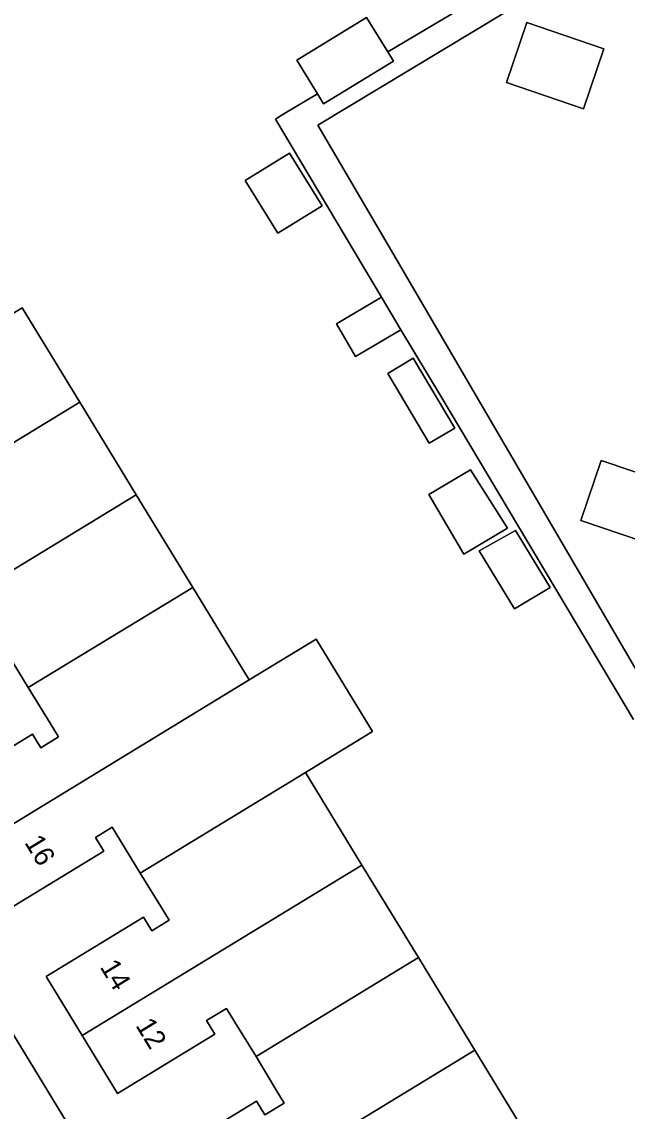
# Model space of a CAD drawing. Extents: x 157767 to 159172, y 387839 to 389425.
# Drawn here: x 158160.3 to 158190.5, y 388348.6 to 388403.1 of the extents above; entities that cross this region are included whole.
import ezdxf

# ---------------------------------------------------------------- set-up
doc = ezdxf.new("R2010")
doc.units = 0
for name, color, linetype in [('IMGEO_Erf', 7, 'Continuous'), ('IMGEO_Pand', 7, 'Continuous'), ('IMGEO_Pand_nummerreeks', 7, 'Continuous'), ('IMGEO_Rijbaan_lokaal_open', 7, 'Continuous'), ('IMGEO_Voetpad_open', 7, 'Continuous')]:
    doc.layers.add(name, color=color, linetype=linetype)

msp = doc.modelspace()

# ---------------------------------------------------------------- linework, layer by layer
at = {"layer": 'IMGEO_Erf'}
for points in [[(158227.437, 388427.591), (158206.398, 388461.811), (158193.554, 388453.846), (158183.168, 388447.406), (158182.041, 388442.936), (158182.177, 388442.783), (158184.992, 388444.506), (158185.402, 388443.835), (158188.66, 388445.829), (158190.411, 388442.966), (158187.153, 388440.973), (158188.112, 388439.406), (158185.297, 388437.683), (158197.216, 388418.782), (158193.835, 388409.215), (158175.068, 388397.881), (158178.573, 388391.881), (158193.933, 388365.581), (158200.612, 388354.718), (158203.311, 388362.254), (158206.731, 388361.142), (158207.656, 388363.849), (158211.167, 388374.122), (158210.098, 388376.863)], [(158184.493, 388400.015), (158185.514, 388403.018), (158189.376, 388401.705), (158188.354, 388398.701)], [(158173.065, 388392.479), (158171.435, 388395.118), (158173.652, 388396.486), (158175.281, 388393.848)], [(158178.559, 388385.466), (158179.837, 388386.224), (158181.909, 388382.736), (158180.631, 388381.978)], [(158182.693, 388380.638), (158184.542, 388377.73), (158182.373, 388376.431), (158180.609, 388379.405)], [(158184.95, 388377.611), (158186.691, 388374.766), (158184.896, 388373.694), (158183.127, 388376.586)]]:
    msp.add_lwpolyline(points, close=True, dxfattribs=at)
for points in [[(158141.098, 388415.471), (158135.994, 388394.364), (158144.897, 388379.594), (158143.742, 388378.793), (158169.317, 388336.817)], [(158190.849, 388368.154), (158181.209, 388384.323), (158179.208, 388387.653), (158176.954, 388386.321), (158175.991, 388387.951), (158178.245, 388389.283), (158175.083, 388394.596), (158172.937, 388398.197), (158173.36, 388398.449), (158175.039, 388399.45), (158174.005, 388401.142), (158177.504, 388403.28), (158178.56, 388401.55), (158184.412, 388405.039), (158192.496, 388410.242)], [(158157.317, 388405.425), (158156.544, 388402.467), (158158.109, 388402.086), (158157.261, 388398.598), (158156.388, 388395.006), (158154.849, 388395.38), (158154.131, 388392.43), (158155.645, 388389.947), (158157.089, 388390.827), (158158.87, 388387.903), (158160.28, 388388.751), (158163.159, 388384.027), (158165.981, 388379.396), (158168.803, 388374.765), (158171.625, 388370.134), (158174.978, 388372.178), (158177.801, 388367.546), (158174.448, 388365.502), (158177.27, 388360.871), (158180.092, 388356.24), (158182.914, 388351.609), (158185.8, 388346.873)], [(158191.323, 388377.056), (158188.224, 388378.117), (158189.232, 388381.115), (158192.354, 388380.066)], [(158155.916, 388364.457), (158160.784, 388367.424), (158161.201, 388366.741), (158162.086, 388367.281), (158161.67, 388367.964), (158160.58, 388369.753), (158159.594, 388371.37)], [(158167.131, 388346.091), (158171.999, 388349.058), (158172.416, 388348.375), (158173.386, 388348.967), (158172.97, 388349.65), (158171.971, 388351.29), (158170.918, 388353.018), (158170.501, 388353.702), (158169.499, 388353.091), (158169.914, 388352.407), (158165.047, 388349.44), (158163.278, 388352.343), (158161.476, 388355.3), (158166.344, 388358.266), (158166.761, 388357.583), (158167.62, 388358.107), (158167.204, 388358.79), (158166.183, 388360.465), (158165.195, 388362.087), (158164.778, 388362.771), (158163.934, 388362.256), (158164.35, 388361.572), (158159.482, 388358.605)]]:
    msp.add_lwpolyline(points, dxfattribs=at)
at = {"layer": 'IMGEO_Pand'}
for points in [[(158178.56, 388401.55), (158177.504, 388403.28), (158174.005, 388401.142), (158175.039, 388399.45), (158175.345, 388398.949), (158178.843, 388401.087)], [(158184.493, 388400.015), (158188.354, 388398.701), (158189.376, 388401.705), (158185.514, 388403.018)], [(158173.065, 388392.479), (158175.281, 388393.848), (158173.652, 388396.486), (158171.435, 388395.118)], [(158179.208, 388387.653), (158178.245, 388389.283), (158175.991, 388387.951), (158176.954, 388386.321)], [(158163.159, 388384.027), (158160.28, 388388.751), (158158.87, 388387.903), (158151.961, 388383.695), (158152.376, 388383.014), (158151.604, 388382.543), (158151.188, 388383.226), (158146.319, 388380.259), (158148.25, 388377.09), (158153.118, 388380.056), (158152.702, 388380.74), (158153.657, 388381.322), (158154.073, 388380.638), (158155.027, 388379.072)], [(158178.559, 388385.466), (158180.631, 388381.978), (158181.909, 388382.736), (158179.837, 388386.224)], [(158163.159, 388384.027), (158155.027, 388379.072), (158156.129, 388377.263), (158156.545, 388376.58), (158155.582, 388375.993), (158155.165, 388376.676), (158150.297, 388373.709), (158152.017, 388370.886), (158165.981, 388379.396)], [(158205.547, 388372.742), (158197.988, 388375.331), (158198.86, 388377.879), (158192.354, 388380.066), (158189.232, 388381.115), (158188.224, 388378.117), (158191.323, 388377.056), (158193.928, 388376.164), (158193.199, 388374.037), (158196.408, 388372.938), (158195.504, 388370.297), (158198.867, 388369.145), (158197.958, 388366.489), (158202.348, 388364.986), (158203.257, 388367.643), (158203.744, 388367.476)], [(158182.693, 388380.638), (158180.609, 388379.405), (158182.373, 388376.431), (158184.542, 388377.73)], [(158152.017, 388370.886), (158153.854, 388367.872), (158158.722, 388370.839), (158158.306, 388371.523), (158159.177, 388372.054), (158159.594, 388371.37), (158160.58, 388369.753), (158168.803, 388374.765), (158165.981, 388379.396)], [(158184.95, 388377.611), (158183.127, 388376.586), (158184.896, 388373.694), (158186.691, 388374.766)], [(158171.625, 388370.134), (158168.803, 388374.765), (158160.58, 388369.753), (158161.67, 388367.964), (158162.086, 388367.281), (158161.201, 388366.741), (158160.784, 388367.424), (158155.916, 388364.457), (158157.648, 388361.615)], [(158174.448, 388365.502), (158177.801, 388367.546), (158174.978, 388372.178), (158171.625, 388370.134), (158157.648, 388361.615), (158159.482, 388358.605), (158164.35, 388361.572), (158163.934, 388362.256), (158164.778, 388362.771), (158165.195, 388362.087), (158166.183, 388360.465)], [(158174.448, 388365.502), (158166.183, 388360.465), (158167.204, 388358.79), (158167.62, 388358.107), (158166.761, 388357.583), (158166.344, 388358.266), (158161.476, 388355.3), (158163.278, 388352.343), (158177.27, 388360.871)], [(158180.092, 388356.24), (158177.27, 388360.871), (158163.278, 388352.343), (158165.047, 388349.44), (158169.914, 388352.407), (158169.499, 388353.091), (158170.501, 388353.702), (158170.918, 388353.018), (158171.971, 388351.29)], [(158168.953, 388343.1), (158182.914, 388351.609), (158180.092, 388356.24), (158171.971, 388351.29), (158172.97, 388349.65), (158173.386, 388348.967), (158172.416, 388348.375), (158171.999, 388349.058), (158167.131, 388346.091)], [(158184.407, 388346.024), (158185.8, 388346.873), (158182.914, 388351.609), (158168.953, 388343.1), (158170.699, 388340.235), (158175.567, 388343.201), (158175.151, 388343.885), (158176.041, 388344.428), (158176.458, 388343.744), (158177.596, 388341.876)]]:
    msp.add_lwpolyline(points, close=True, dxfattribs=at)
at = {"layer": 'IMGEO_Rijbaan_lokaal_open'}
msp.add_lwpolyline([(158170.612, 388337.516), (158169.317, 388336.817), (158143.742, 388378.793), (158144.897, 388379.594), (158135.994, 388394.364), (158141.098, 388415.471), (158153.984, 388423.292), (158153.056, 388425.158), (158180.797, 388442.173), (158182.041, 388442.936), (158183.168, 388447.406), (158193.554, 388453.846), (158206.398, 388461.811), (158203.803, 388466.059), (158203.622, 388465.947), (158177.876, 388450.031)], dxfattribs=at)
at = {"layer": 'IMGEO_Voetpad_open'}
for points in [[(158192.496, 388410.242), (158184.412, 388405.039), (158178.56, 388401.55), (158178.843, 388401.087), (158175.345, 388398.949), (158175.039, 388399.45), (158173.36, 388398.449), (158172.937, 388398.197), (158175.083, 388394.596), (158178.245, 388389.283), (158179.208, 388387.653), (158181.209, 388384.323), (158190.849, 388368.154)], [(158193.933, 388365.581), (158178.573, 388391.881), (158175.068, 388397.881), (158193.835, 388409.215)]]:
    msp.add_lwpolyline(points, dxfattribs=at)

# ---------------------------------------------------------------- texts
at = {"layer": 'IMGEO_Pand_nummerreeks'}
for s, rotation, p in [('16', 301.3578, (158160.36, 388362.007)), ('14', 301.3575, (158164.138, 388355.774)), ('12', 301.3575, (158165.922, 388352.847))]:
    msp.add_text(s, height=1, rotation=rotation, dxfattribs=at).set_placement(p)

doc.saveas('drawing.dxf')
